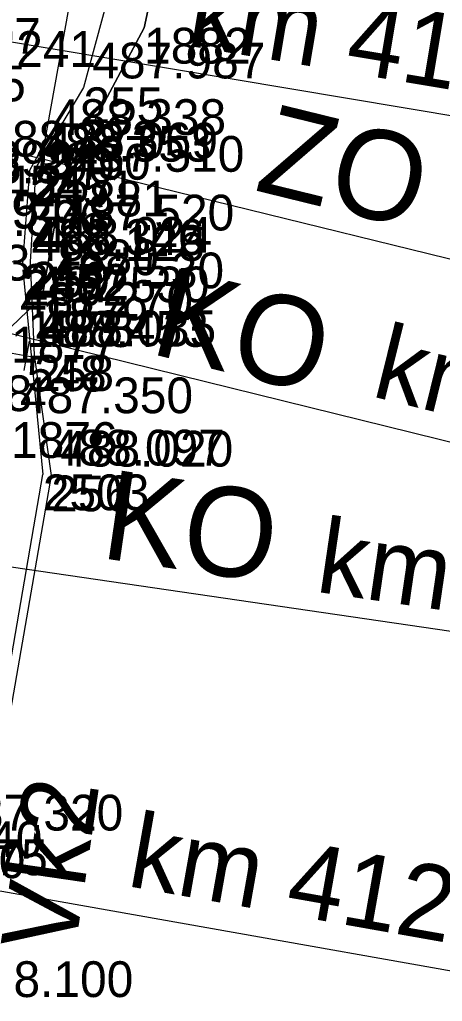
# Model space of a CAD drawing. Extents: x -874038 to -859694, y -1059487 to -1049069.
# Drawn here: x -866492.3 to -866478.13, y -1050150.05 to -1050117.12 of the extents above; entities that cross this region are included whole.
import ezdxf

# ---------------------------------------------------------------- set-up
doc = ezdxf.new("R2010")
doc.units = 0
for name, color, linetype in [('Vrstva 1', 7, 'Continuous'), ('Vrstva 16', 7, 'Continuous'), ('Vrstva 2', 7, 'Continuous'), ('Vrstva 23', 7, 'Continuous'), ('Vrstva 26', 7, 'Continuous'), ('Vrstva 4', 7, 'Continuous'), ('Vrstva 6', 7, 'Continuous'), ('Vrstva 60', 7, 'Continuous'), ('Vrstva 61', 7, 'Continuous'), ('Vrstva 7', 7, 'Continuous')]:
    doc.layers.add(name, color=color, linetype=linetype)

msp = doc.modelspace()

# ---------------------------------------------------------------- linework, layer by layer
at = {"layer": 'Vrstva 1'}
for p, q in [((-866442.493, -1050126.258), (-866514.329, -1050114.237)), ((-866457.171, -1050130.242), (-866498.198, -1050120.158)), ((-866459.781, -1050135.758), (-866499.899, -1050125.859)), ((-866461.282, -1050140.064), (-866500.79, -1050134.288))]:
    msp.add_line(p, q, dxfattribs=at)
at = {"layer": 'Vrstva 16'}
msp.add_lwpolyline([(-866480.564, -1050061.772), (-866480.974, -1050064.171), (-866481.183, -1050064.121), (-866483.342, -1050076.169), (-866484.615, -1050083.1), (-866487.797, -1050100.795), (-866491.481, -1050121.286), (-866491.975, -1050122.181), (-866492.206, -1050125.313), (-866495.516, -1050124.671), (-866495.217, -1050122.91)], dxfattribs=at)
at = {"layer": 'Vrstva 23'}
for points in [[(-866478.964, -1050064.887), (-866480.87, -1050075.945), (-866482.214, -1050079.822), (-866487.115, -1050108.128), (-866490.165, -1050119.388), (-866491.754, -1050122.073), (-866491.949, -1050125.239), (-866491.816, -1050128.371), (-866491.243, -1050132.411)], [(-866491.243, -1050132.411), (-866500.349, -1050184.929)]]:
    msp.add_lwpolyline(points, dxfattribs=at)
at = {"layer": 'Vrstva 26'}
for points in [[(-866497.14, -1050158.42), (-866494.93, -1050144.62), (-866492.59, -1050130.62), (-866492.59, -1050127.42), (-866492.04, -1050126.9), (-866491.55, -1050126.43), (-866491.21, -1050124.49), (-866490.87, -1050122.52), (-866488.13, -1050117.39), (-866485.83, -1050106.66), (-866484.28, -1050098.98), (-866482.93, -1050090.97)], [(-866482.93, -1050090.97), (-866484.28, -1050098.98), (-866485.83, -1050106.66), (-866488.13, -1050117.39), (-866490.87, -1050122.52), (-866491.21, -1050124.49), (-866491.55, -1050126.43), (-866492.04, -1050126.9), (-866492.59, -1050127.42), (-866492.59, -1050130.62), (-866494.93, -1050144.62), (-866497.14, -1050158.42)]]:
    msp.add_lwpolyline(points, dxfattribs=at)
at = {"layer": 'Vrstva 4'}
for points in [[(-866492.199, -1050125.509), (-866491.525, -1050132.374)], [(-866509.962, -1050218.201), (-866509.767, -1050215.334), (-866507.568, -1050204.634), (-866504.212, -1050185.031), (-866501.462, -1050171.903), (-866497.638, -1050167.789), (-866496.673, -1050162.305), (-866494.593, -1050150.206), (-866491.525, -1050132.374)]]:
    msp.add_lwpolyline(points, dxfattribs=at)
at = {"layer": 'Vrstva 6'}
msp.add_lwpolyline([(-866497.64, -1050145.51), (-866465.095, -1050151.281)], dxfattribs=at)
at = {"layer": 'Vrstva 60'}
for p, q in [((-866488.13, -1050117.39), (-866488.13, -1050117.39)), ((-866490.165, -1050119.388), (-866490.165, -1050119.388)), ((-866491.481, -1050121.286), (-866491.481, -1050121.286)), ((-866491.975, -1050122.181), (-866491.975, -1050122.181)), ((-866491.754, -1050122.073), (-866491.754, -1050122.073)), ((-866490.87, -1050122.52), (-866490.87, -1050122.52)), ((-866491.21, -1050124.49), (-866491.21, -1050124.49)), ((-866492.206, -1050125.313), (-866492.206, -1050125.313)), ((-866492.199, -1050125.509), (-866492.199, -1050125.509)), ((-866491.949, -1050125.239), (-866491.949, -1050125.239)), ((-866491.55, -1050126.43), (-866491.55, -1050126.43)), ((-866492.04, -1050126.9), (-866492.04, -1050126.9)), ((-866492.063, -1050128.393), (-866492.063, -1050128.393)), ((-866491.816, -1050128.371), (-866491.816, -1050128.371)), ((-866491.525, -1050132.374), (-866491.525, -1050132.374)), ((-866491.243, -1050132.411), (-866491.243, -1050132.411))]:
    msp.add_line(p, q, dxfattribs=at)
at = {"layer": 'Vrstva 7'}
for p, q in [((-866492.151, -1050128.885), (-866491.975, -1050127.901)), ((-866492.555, -1050128.305), (-866491.571, -1050128.481))]:
    msp.add_line(p, q, dxfattribs=at)

# ---------------------------------------------------------------- texts
at = {"layer": 'Vrstva 1'}
for s, height, rotation, p in [('km 412,532', 2.5, 350.4969, (-866486.751, -1050117.978)), ('ZO', 3, 346.1912, (-866484.479, -1050122.828)), ('KO', 3, 346.1394, (-866487.985, -1050128.305)), ('km 412,524', 2.5, 346.1394, (-866480.56, -1050129.741)), ('KO', 3, 351.6818, (-866489.637, -1050135.17)), ('km 412,519', 2.5, 351.6818, (-866482.425, -1050136.302))]:
    msp.add_text(s, height=height, rotation=rotation, dxfattribs=at).set_placement(p)
at = {"layer": 'Vrstva 2'}
msp.add_text('Vk2', height=2.5, rotation=81.6824, dxfattribs=at).set_placement((-866490.465, -1050148.487))
at = {"layer": 'Vrstva 6'}
msp.add_text('km 412,5056', height=2.5, rotation=349.9439, dxfattribs=at).set_placement((-866488.751, -1050146.175))
at = {"layer": 'Vrstva 60'}
for s, p in [('1882', (-866488.13, -1050118.59)), ('255', (-866490.165, -1050120.588)), ('2450', (-866491.481, -1050122.486)), ('2454', (-866493.748, -1050123.213)), ('2451', (-866491.975, -1050123.381)), ('257', (-866491.754, -1050123.273)), ('1881', (-866490.87, -1050123.72)), ('2455', (-866495.217, -1050124.11)), ('1880', (-866491.21, -1050125.69)), ('2453', (-866495.516, -1050125.871)), ('259', (-866491.949, -1050126.439)), ('2452', (-866492.206, -1050126.513)), ('2502', (-866492.199, -1050126.709)), ('1879', (-866491.55, -1050127.63)), ('1878', (-866492.04, -1050128.1)), ('1877', (-866492.59, -1050128.62)), ('548', (-866492.063, -1050129.593)), ('258', (-866491.816, -1050129.571)), ('1876', (-866492.59, -1050131.82)), ('2503', (-866491.525, -1050133.574)), ('256', (-866491.243, -1050133.611)), ('1875', (-866494.93, -1050145.82))]:
    msp.add_text(s, height=1.2, dxfattribs=at).set_placement(p)
at = {"layer": 'Vrstva 61'}
for s, p in [('488.407', (-866497.391, -1050118.263)), ('488.241', (-866495.54, -1050118.7)), ('487.987', (-866489.865, -1050119.088)), ('488.405', (-866497.898, -1050119.858)), ('488.338', (-866491.181, -1050120.986)), ('488.373', (-866493.448, -1050121.713)), ('488.069', (-866491.454, -1050121.773)), ('488.353', (-866491.675, -1050121.881)), ('488.399', (-866496.284, -1050122.374)), ('487.510', (-866490.57, -1050122.22)), ('488.390', (-866494.917, -1050122.61)), ('488.394', (-866496.597, -1050124.122)), ('488.396', (-866495.216, -1050124.371)), ('487.520', (-866490.91, -1050124.19)), ('488.346', (-866491.906, -1050125.013)), ('488.024', (-866491.649, -1050124.939)), ('488.128', (-866491.899, -1050125.209)), ('487.530', (-866491.25, -1050126.13)), ('487.530', (-866491.74, -1050126.6)), ('487.270', (-866492.29, -1050127.12)), ('488.453', (-866491.763, -1050128.093)), ('488.035', (-866491.516, -1050128.071)), ('488.368', (-866497.682, -1050130.25)), ('487.350', (-866492.29, -1050130.32)), ('488.097', (-866491.225, -1050132.074)), ('488.020', (-866490.943, -1050132.111)), ('487.320', (-866494.63, -1050144.32)), ('488.340', (-866497.34, -1050145.21)), ('488.200', (-866497.91, -1050145.92)), ('488.100', (-866494.293, -1050149.906))]:
    msp.add_text(s, height=1.2, dxfattribs=at).set_placement(p)

doc.saveas('drawing.dxf')
